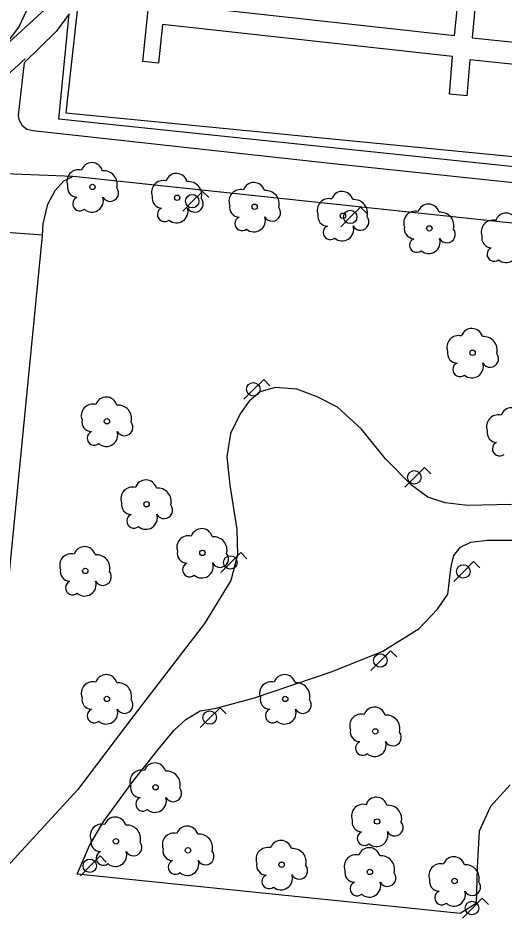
# Model space of a CAD drawing. Extents: x 282771 to 285132, y 4823109 to 4825496.
# Drawn here: x 283441.3 to 283487.3, y 4823922.2 to 4824007.3 of the extents above; entities that cross this region are included whole.
import ezdxf

# ---------------------------------------------------------------- set-up
doc = ezdxf.new("R2010")
doc.units = 0
for name, color, linetype in [('ACERA-BORDILLO', 7, 'Continuous'), ('ACERA-INTERIOR', 7, 'Continuous'), ('ARBOL', 7, 'Continuous'), ('FAROLA', 7, 'Continuous'), ('PARQUE-JARDIN-AREA', 7, 'Continuous'), ('SENAL-VIARIA', 7, 'Continuous'), ('ZONA-VERDE', 7, 'Continuous')]:
    doc.layers.add(name, color=color, linetype=linetype)

msp = doc.modelspace()

# ---------------------------------------------------------------- linework, layer by layer
at = {"layer": 'ACERA-BORDILLO'}
msp.add_lwpolyline([(283419.568, 4823985.944), (283444.611, 4824008.838)], dxfattribs=at)
at = {"layer": 'ACERA-INTERIOR'}
for points in [[(283430.424, 4823993.036), (283441.998, 4824003.468)], [(283443.665, 4823986.784), (283438.895, 4823987.154), (283438.695, 4823985.454)]]:
    msp.add_lwpolyline(points, dxfattribs=at)
at = {"layer": 'ARBOL'}
for centre in [(283448.376, 4823991.357), (283456.392, 4823990.333), (283463.725, 4823989.481), (283472.082, 4823988.628), (283480.268, 4823987.434), (283484.361, 4823975.667), (283449.741, 4823969.186), (283453.493, 4823961.341), (283458.78, 4823956.736), (283447.694, 4823955.031), (283449.741, 4823942.922), (283466.625, 4823942.922), (283475.152, 4823939.852), (283454.345, 4823934.565), (283475.323, 4823931.325), (283450.593, 4823929.449), (283457.415, 4823928.596), (283466.284, 4823927.232), (283474.64, 4823926.55), (283482.656, 4823925.697)]:
    msp.add_circle(centre, 0.255, dxfattribs=at)
for centre, radius, start, end in [((283448.306, 4823992.617), 1.038, 15.64228, 161.38434), ((283447.046, 4823991.887), 1.097, 75.43179, 200.55608), ((283449.436, 4823991.617), 1.272, 345.03273, 95.79925), ((283456.322, 4823991.593), 1.038, 15.64228, 161.38434), ((283446.936, 4823991.317), 0.935, 168.59898, 268.13236), ((283455.062, 4823990.863), 1.097, 75.43179, 200.55608), ((283457.452, 4823990.593), 1.272, 345.03273, 95.79925), ((283463.655, 4823990.741), 1.038, 15.64228, 161.38434), ((283450.046, 4823990.787), 0.797, 208.96246, 38.99103), ((283454.952, 4823990.293), 0.935, 168.59898, 268.13236), ((283462.395, 4823990.011), 1.097, 75.43179, 200.55608), ((283464.785, 4823989.741), 1.272, 345.03273, 95.79925), ((283472.012, 4823989.888), 1.038, 15.64228, 161.38434), ((283447.176, 4823989.767), 0.672, 113.73672, 309.47249), ((283448.316, 4823990.067), 1.086, 228.95447, 17.92795), ((283458.062, 4823989.763), 0.797, 208.96246, 38.99103), ((283462.285, 4823989.441), 0.935, 168.59898, 268.13236), ((283470.752, 4823989.158), 1.097, 75.43179, 200.55608), ((283473.142, 4823988.888), 1.272, 345.03273, 95.79925), ((283480.198, 4823988.694), 1.038, 15.64228, 161.38434), ((283455.192, 4823988.743), 0.672, 113.73672, 309.47249), ((283456.332, 4823989.043), 1.086, 228.95447, 17.92795), ((283465.395, 4823988.911), 0.797, 208.96246, 38.99103), ((283470.642, 4823988.588), 0.935, 168.59898, 268.13236), ((283478.938, 4823987.964), 1.097, 75.43179, 200.55608), ((283481.328, 4823987.694), 1.272, 345.03273, 95.79925), ((283487.532, 4823987.841), 1.038, 15.64228, 161.38434), ((283462.525, 4823987.891), 0.672, 113.73672, 309.47249), ((283463.665, 4823988.191), 1.086, 228.95447, 17.92795), ((283473.752, 4823988.058), 0.797, 208.96246, 38.99103), ((283486.272, 4823987.111), 1.097, 75.43179, 200.55608), ((283470.882, 4823987.038), 0.672, 113.73672, 309.47249), ((283472.022, 4823987.338), 1.086, 228.95447, 17.92795), ((283478.828, 4823987.394), 0.935, 168.59898, 268.13236), ((283481.938, 4823986.864), 0.797, 208.96246, 38.99103), ((283479.068, 4823985.844), 0.672, 113.73672, 309.47249), ((283480.208, 4823986.144), 1.086, 228.95447, 17.92795), ((283486.162, 4823986.541), 0.935, 168.59898, 268.13236), ((283486.402, 4823984.991), 0.672, 113.73672, 309.47249), ((283487.542, 4823985.291), 1.086, 228.95447, 17.92795), ((283484.291, 4823976.927), 1.038, 15.64228, 161.38434), ((283483.031, 4823976.197), 1.097, 75.43179, 200.55608), ((283485.421, 4823975.927), 1.272, 345.03273, 95.79925), ((283482.921, 4823975.627), 0.935, 168.59898, 268.13236), ((283486.031, 4823975.097), 0.797, 208.96246, 38.99103), ((283483.161, 4823974.077), 0.672, 113.73672, 309.47249), ((283484.301, 4823974.377), 1.086, 228.95447, 17.92795), ((283449.671, 4823970.446), 1.038, 15.64228, 161.38434), ((283448.411, 4823969.716), 1.097, 75.43179, 200.55608), ((283450.801, 4823969.446), 1.272, 345.03273, 95.79925), ((283488.043, 4823969.423), 1.038, 15.64228, 161.38434), ((283448.301, 4823969.146), 0.935, 168.59898, 268.13236), ((283486.783, 4823968.693), 1.097, 75.43179, 200.55608), ((283451.411, 4823968.616), 0.797, 208.96246, 38.99103), ((283448.541, 4823967.596), 0.672, 113.73672, 309.47249), ((283449.681, 4823967.896), 1.086, 228.95447, 17.92795), ((283486.673, 4823968.123), 0.935, 168.59898, 268.13236), ((283486.913, 4823966.573), 0.672, 113.73672, 309.47249), ((283453.423, 4823962.601), 1.038, 15.64228, 161.38434), ((283452.163, 4823961.871), 1.097, 75.43179, 200.55608), ((283454.553, 4823961.601), 1.272, 345.03273, 95.79925), ((283452.053, 4823961.301), 0.935, 168.59898, 268.13236), ((283455.163, 4823960.771), 0.797, 208.96246, 38.99103), ((283452.293, 4823959.751), 0.672, 113.73672, 309.47249), ((283453.433, 4823960.051), 1.086, 228.95447, 17.92795), ((283458.71, 4823957.996), 1.038, 15.64228, 161.38434), ((283457.45, 4823957.266), 1.097, 75.43179, 200.55608), ((283459.84, 4823956.996), 1.272, 345.03273, 95.79925), ((283447.624, 4823956.291), 1.038, 15.64228, 161.38434), ((283446.364, 4823955.561), 1.097, 75.43179, 200.55608), ((283448.754, 4823955.291), 1.272, 345.03273, 95.79925), ((283457.34, 4823956.696), 0.935, 168.59898, 268.13236), ((283460.45, 4823956.166), 0.797, 208.96246, 38.99103), ((283457.58, 4823955.146), 0.672, 113.73672, 309.47249), ((283458.72, 4823955.446), 1.086, 228.95447, 17.92795), ((283446.254, 4823954.991), 0.935, 168.59898, 268.13236), ((283449.364, 4823954.461), 0.797, 208.96246, 38.99103), ((283446.494, 4823953.441), 0.672, 113.73672, 309.47249), ((283447.634, 4823953.741), 1.086, 228.95447, 17.92795), ((283448.411, 4823943.452), 1.097, 75.43179, 200.55608), ((283449.671, 4823944.182), 1.038, 15.64228, 161.38434), ((283465.295, 4823943.452), 1.097, 75.43179, 200.55608), ((283466.555, 4823944.182), 1.038, 15.64228, 161.38434), ((283450.801, 4823943.182), 1.272, 345.03273, 95.79925), ((283467.685, 4823943.182), 1.272, 345.03273, 95.79925), ((283448.301, 4823942.882), 0.935, 168.59898, 268.13236), ((283451.411, 4823942.352), 0.797, 208.96246, 38.99103), ((283465.185, 4823942.882), 0.935, 168.59898, 268.13236), ((283468.295, 4823942.352), 0.797, 208.96246, 38.99103), ((283448.541, 4823941.332), 0.672, 113.73672, 309.47249), ((283449.681, 4823941.632), 1.086, 228.95447, 17.92795), ((283465.425, 4823941.332), 0.672, 113.73672, 309.47249), ((283466.565, 4823941.632), 1.086, 228.95447, 17.92795), ((283475.082, 4823941.112), 1.038, 15.64228, 161.38434), ((283473.822, 4823940.382), 1.097, 75.43179, 200.55608), ((283476.212, 4823940.112), 1.272, 345.03273, 95.79925), ((283473.712, 4823939.812), 0.935, 168.59898, 268.13236), ((283476.822, 4823939.282), 0.797, 208.96246, 38.99103), ((283473.952, 4823938.262), 0.672, 113.73672, 309.47249), ((283475.092, 4823938.562), 1.086, 228.95447, 17.92795), ((283454.275, 4823935.825), 1.038, 15.64228, 161.38434), ((283453.015, 4823935.095), 1.097, 75.43179, 200.55608), ((283455.405, 4823934.825), 1.272, 345.03273, 95.79925), ((283452.905, 4823934.525), 0.935, 168.59898, 268.13236), ((283456.015, 4823933.995), 0.797, 208.96246, 38.99103), ((283453.145, 4823932.975), 0.672, 113.73672, 309.47249), ((283454.285, 4823933.275), 1.086, 228.95447, 17.92795), ((283475.253, 4823932.585), 1.038, 15.64228, 161.38434), ((283473.993, 4823931.855), 1.097, 75.43179, 200.55608), ((283476.382, 4823931.585), 1.272, 345.03273, 95.79925), ((283450.523, 4823930.709), 1.038, 15.64228, 161.38434), ((283449.263, 4823929.979), 1.097, 75.43179, 200.55608), ((283451.653, 4823929.709), 1.272, 345.03273, 95.79925), ((283457.345, 4823929.856), 1.038, 15.64228, 161.38434), ((283473.883, 4823931.285), 0.935, 168.59898, 268.13236), ((283476.992, 4823930.755), 0.797, 208.96246, 38.99103), ((283456.085, 4823929.126), 1.097, 75.43179, 200.55608), ((283458.475, 4823928.856), 1.272, 345.03273, 95.79925), ((283474.123, 4823929.735), 0.672, 113.73672, 309.47249), ((283475.263, 4823930.035), 1.086, 228.95447, 17.92795), ((283449.153, 4823929.409), 0.935, 168.59898, 268.13236), ((283452.263, 4823928.879), 0.797, 208.96246, 38.99103), ((283466.214, 4823928.492), 1.038, 15.64228, 161.38434), ((283449.393, 4823927.859), 0.672, 113.73672, 309.47249), ((283450.533, 4823928.159), 1.086, 228.95447, 17.92795), ((283455.975, 4823928.556), 0.935, 168.59898, 268.13236), ((283459.085, 4823928.026), 0.797, 208.96246, 38.99103), ((283464.954, 4823927.762), 1.097, 75.43179, 200.55608), ((283467.344, 4823927.492), 1.272, 345.03273, 95.79925), ((283474.57, 4823927.81), 1.038, 15.64228, 161.38434), ((283456.215, 4823927.006), 0.672, 113.73672, 309.47249), ((283457.355, 4823927.306), 1.086, 228.95447, 17.92795), ((283473.31, 4823927.08), 1.097, 75.43179, 200.55608), ((283475.7, 4823926.81), 1.272, 345.03273, 95.79925), ((283482.586, 4823926.957), 1.038, 15.64228, 161.38434), ((283464.844, 4823927.192), 0.935, 168.59898, 268.13236), ((283467.954, 4823926.662), 0.797, 208.96246, 38.99103), ((283473.2, 4823926.51), 0.935, 168.59898, 268.13236), ((283481.326, 4823926.227), 1.097, 75.43179, 200.55608), ((283483.716, 4823925.957), 1.272, 345.03273, 95.79925), ((283465.084, 4823925.642), 0.672, 113.73672, 309.47249), ((283466.224, 4823925.942), 1.086, 228.95447, 17.92795), ((283476.31, 4823925.98), 0.797, 208.96246, 38.99103), ((283481.216, 4823925.657), 0.935, 168.59898, 268.13236), ((283473.44, 4823924.96), 0.672, 113.73672, 309.47249), ((283474.58, 4823925.26), 1.086, 228.95447, 17.92795), ((283484.326, 4823925.127), 0.797, 208.96246, 38.99103), ((283481.456, 4823924.107), 0.672, 113.73672, 309.47249), ((283482.596, 4823924.407), 1.086, 228.95447, 17.92795)]:
    msp.add_arc(centre, radius, start, end, dxfattribs=at)
at = {"layer": 'FAROLA'}
for p, q in [((283458.799, 4823990.938), (283457.859, 4823990.008)), ((283459.389, 4823990.348), (283458.799, 4823990.938)), ((283457.859, 4823990.008), (283456.929, 4823989.068)), ((283473.758, 4823989.451), (283472.818, 4823988.521)), ((283474.348, 4823988.861), (283473.758, 4823989.451)), ((283472.818, 4823988.521), (283471.888, 4823987.581)), ((283464.585, 4823973.145), (283463.645, 4823972.215)), ((283465.175, 4823972.555), (283464.585, 4823973.145)), ((283463.645, 4823972.215), (283462.715, 4823971.275)), ((283479.825, 4823964.815), (283478.885, 4823963.885)), ((283480.415, 4823964.225), (283479.825, 4823964.815)), ((283478.885, 4823963.885), (283477.955, 4823962.945)), ((283462.405, 4823956.765), (283461.465, 4823955.835)), ((283462.995, 4823956.175), (283462.405, 4823956.765)), ((283461.465, 4823955.835), (283460.535, 4823954.895)), ((283484.465, 4823955.915), (283483.525, 4823954.985)), ((283485.055, 4823955.325), (283484.465, 4823955.915)), ((283483.525, 4823954.985), (283482.595, 4823954.045)), ((283476.605, 4823947.485), (283475.665, 4823946.555)), ((283477.195, 4823946.895), (283476.605, 4823947.485)), ((283475.665, 4823946.555), (283474.735, 4823945.615)), ((283460.455, 4823942.085), (283459.515, 4823941.155)), ((283461.045, 4823941.495), (283460.455, 4823942.085)), ((283459.515, 4823941.155), (283458.585, 4823940.215)), ((283449.095, 4823928.065), (283448.155, 4823927.135)), ((283449.685, 4823927.475), (283449.095, 4823928.065)), ((283448.155, 4823927.135), (283447.225, 4823926.195)), ((283485.285, 4823924.065), (283484.345, 4823923.135)), ((283485.875, 4823923.475), (283485.285, 4823924.065)), ((283484.345, 4823923.135), (283483.415, 4823922.195))]:
    msp.add_line(p, q, dxfattribs=at)
for centre in [(283457.819, 4823990.008), (283472.778, 4823988.521), (283463.605, 4823972.215), (283478.845, 4823963.885), (283461.425, 4823955.835), (283483.485, 4823954.985), (283475.625, 4823946.555), (283459.475, 4823941.155), (283448.115, 4823927.135), (283484.305, 4823923.135)]:
    msp.add_circle(centre, 0.637, dxfattribs=at)
at = {"layer": 'PARQUE-JARDIN-AREA'}
msp.add_lwpolyline([(283430.416, 4823993.022), (283446.536, 4823992.382), (283541.866, 4823982.243), (283556.18, 4823981.942), (283577.586, 4824016.664)], dxfattribs=at)
at = {"layer": 'SENAL-VIARIA'}
msp.add_lwpolyline([(283444.02, 4824021.283), (283442.918, 4824011.311), (283442.488, 4824009.537), (283442.112, 4824008.058), (283441.414, 4824006.499), (283440.527, 4824005.343)], dxfattribs=at)
at = {"layer": 'ZONA-VERDE'}
for p, q in [((283445.676, 4823991.922), (283446.536, 4823992.382)), ((283446.536, 4823992.382), (283451.312, 4823991.874)), ((283444.846, 4823991.032), (283445.676, 4823991.922)), ((283451.312, 4823991.874), (283541.866, 4823982.243)), ((283444.136, 4823989.742), (283444.846, 4823991.032)), ((283443.696, 4823987.872), (283444.136, 4823989.742)), ((283443.656, 4823986.772), (283443.696, 4823987.872)), ((283440.315, 4823952.951), (283443.656, 4823986.772)), ((283464.245, 4823971.962), (283463.215, 4823971.092)), ((283465.665, 4823972.382), (283464.245, 4823971.962)), ((283467.715, 4823972.232), (283465.665, 4823972.382)), ((283469.655, 4823971.512), (283467.715, 4823972.232)), ((283463.215, 4823971.092), (283462.345, 4823969.892)), ((283471.565, 4823970.512), (283469.655, 4823971.512)), ((283473.855, 4823968.442), (283471.565, 4823970.512)), ((283462.345, 4823969.892), (283461.435, 4823968.022)), ((283476.105, 4823965.632), (283473.855, 4823968.442)), ((283461.435, 4823968.022), (283461.105, 4823965.812)), ((283461.105, 4823965.812), (283461.375, 4823963.142)), ((283478.575, 4823963.152), (283476.105, 4823965.632)), ((283461.375, 4823963.142), (283462.035, 4823958.952)), ((283480.115, 4823962.002), (283478.575, 4823963.152)), ((283481.765, 4823961.462), (283480.115, 4823962.002)), ((283483.875, 4823961.222), (283481.765, 4823961.462)), ((283488.065, 4823961.302), (283483.875, 4823961.222)), ((283462.035, 4823958.952), (283462.105, 4823956.552)), ((283482.595, 4823956.475), (283483.218, 4823957.277)), ((283483.218, 4823957.277), (283484.197, 4823957.766)), ((283484.197, 4823957.766), (283485.754, 4823957.944)), ((283485.754, 4823957.944), (283488.112, 4823957.945)), ((283462.105, 4823956.552), (283461.475, 4823954.122)), ((283482.328, 4823955.452), (283482.595, 4823956.475)), ((283482.194, 4823954.161), (283482.328, 4823955.452)), ((283461.475, 4823954.122), (283458.995, 4823950.052)), ((283482.016, 4823952.825), (283482.194, 4823954.161)), ((283481.037, 4823951.4), (283482.016, 4823952.825)), ((283479.302, 4823949.575), (283481.037, 4823951.4)), ((283458.995, 4823950.052), (283452.275, 4823941.341)), ((283475.876, 4823947.439), (283479.302, 4823949.575)), ((283471.07, 4823945.524), (283475.876, 4823947.439)), ((283463.724, 4823943.03), (283471.07, 4823945.524)), ((283460.076, 4823942.05), (283463.724, 4823943.03)), ((283458.563, 4823941.783), (283460.076, 4823942.05)), ((283452.275, 4823941.341), (283446.975, 4823934.351)), ((283457.228, 4823940.982), (283458.563, 4823941.783)), ((283456.115, 4823939.958), (283457.228, 4823940.982)), ((283454.603, 4823938.133), (283456.115, 4823939.958)), ((283452.111, 4823934.972), (283454.603, 4823938.133)), ((283446.975, 4823934.351), (283440.265, 4823927.051)), ((283449.397, 4823931.277), (283452.111, 4823934.972)), ((283487.925, 4823934.795), (283486.056, 4823932.747)), ((283486.056, 4823932.747), (283484.986, 4823930.412)), ((283448.106, 4823929.052), (283449.397, 4823931.277)), ((283484.986, 4823930.412), (283484.808, 4823926.94)), ((283446.929, 4823926.35), (283448.106, 4823929.052)), ((283484.808, 4823926.94), (283484.719, 4823923.556)), ((283478.005, 4823923.151), (283446.929, 4823926.35)), ((283484.719, 4823923.556), (283483.195, 4823922.622)), ((283483.195, 4823922.622), (283478.005, 4823923.151))]:
    msp.add_line(p, q, dxfattribs=at)
for points in [[(283453.359, 4824065.909), (283445.845, 4823998.381), (283552.244, 4823988), (283557.014, 4824028.546)], [(283484.637, 4824008.891), (283484.315, 4824005.478), (283502.398, 4824003.609), (283502.613, 4824007.104), (283504.521, 4824006.916), (283503.976, 4823997.702), (283501.934, 4823997.917), (283502.176, 4824001.492), (283484.093, 4824003.374), (283483.825, 4823999.987), (283482.186, 4824000.122), (283482.454, 4824003.697), (283454.993, 4824006.734), (283454.616, 4824003.052), (283453.139, 4824003.24), (283459.378, 4824063.792)], [(283557.969, 4824028.92), (283553.417, 4823986.454), (283445.184, 4823997.781), (283446.158, 4824007.725), (283444.949, 4824006.058), (283441.913, 4824003.101), (283441.349, 4823998.155), (283441.402, 4823997.725), (283441.725, 4823997.16), (283442.155, 4823996.838), (283442.719, 4823996.703), (283470.878, 4823993.612), (283551.442, 4823985.12), (283553.182, 4823985.826), (283555.204, 4823987.425), (283557.978, 4823991.095), (283564.326, 4823999.656), (283567.531, 4824005.381), (283573.033, 4824016.389)], [(283455.189, 4824008.703), (283482.649, 4824005.693), (283482.998, 4824009.053)]]:
    msp.add_lwpolyline(points, dxfattribs=at)

doc.saveas('drawing.dxf')
